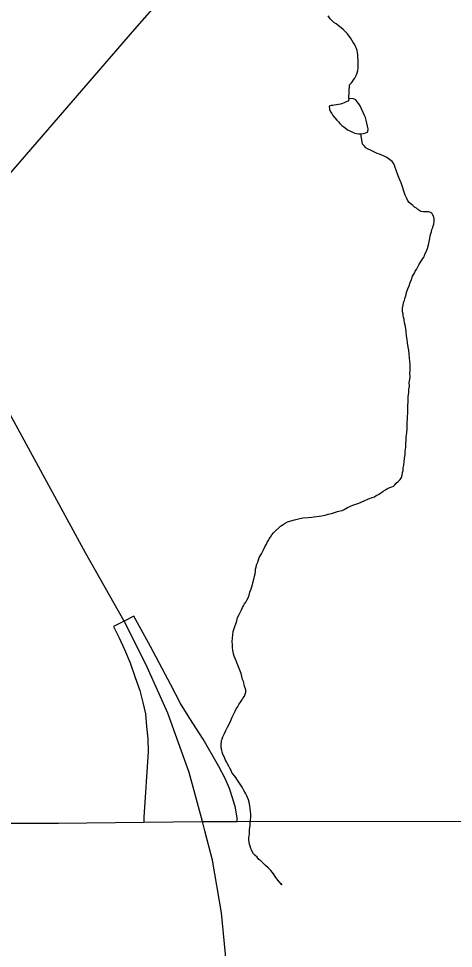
# Model space of a CAD drawing. Extents: x 2010165 to 2382125, y 1060529 to 1407316.
# Drawn here: x 2204593 to 2207531, y 1198595 to 1204883 of the extents above; entities that cross this region are included whole.
import ezdxf

# ---------------------------------------------------------------- set-up
doc = ezdxf.new("R2010")
doc.units = 0
for name, color, linetype in [('GM_X_City_Street', 7, 'Continuous'), ('GM_X_Interchange_Ramps', 7, 'Continuous'), ('GM_X_Interstate_Route', 7, 'Continuous'), ('GM_X_Minor_Lake', 7, 'Continuous'), ('GM_X_Minor_River', 7, 'Continuous')]:
    doc.layers.add(name, color=color, linetype=linetype)

msp = doc.modelspace()

# ---------------------------------------------------------------- linework, layer by layer
at = {"layer": 'GM_X_City_Street'}
for points in [[(2204477.5, 1203768.7), (2204517.1, 1203815.6), (2205378, 1204812.6), (2205560.9, 1205022), (2205621, 1205118.3), (2205657.1, 1205237.2), (2205848.8, 1206107.4), (2205913.8, 1206390.7), (2205926.1, 1206514.8), (2205923.3, 1206613), (2205534.4, 1208354.5), (2205455.5, 1208700.4), (2205414.2, 1208898.4), (2205410.7, 1208963.9), (2205440, 1209055.1), (2205701.7, 1209548.4), (2205904.8, 1209922.1), (2205958.6, 1210019.5), (2206002.3, 1210073.5), (2206063.1, 1210121.7), (2206236.8, 1210203.6), (2206451.2, 1210308.8), (2206573.3, 1210367.5)], [(2204520, 1199440.9), (2204724.3, 1199441.2)], [(2204724.3, 1199441.2), (2204863.3, 1199441.5), (2205439.3, 1199448.7), (2205835.5, 1199453.6), (2206070.1, 1199453.8), (2207659.8, 1199455.3)]]:
    msp.add_lwpolyline(points, dxfattribs=at)
at = {"layer": 'GM_X_Interchange_Ramps'}
for points in [[(2205305.7, 1200807.9), (2205233.5, 1200772.4), (2205271.5, 1200694.6), (2205307.4, 1200616), (2205347.5, 1200526.8), (2205381.6, 1200427.9), (2205411.6, 1200339.6), (2205431.9, 1200257.2), (2205449.7, 1200181.2), (2205456.4, 1200096), (2205465.3, 1200011.5), (2205467.9, 1199924.6), (2205439.2, 1199483.4), (2205439.3, 1199448.7)], [(2206070.1, 1199453.8), (2206070, 1199475.9), (2206057.7, 1199544.4), (2206040.7, 1199606), (2206018.2, 1199675.3), (2205988.6, 1199744.2), (2205946.8, 1199825.4), (2205839.6, 1200010.3), (2205750.8, 1200148.6), (2205686.3, 1200250.2), (2205621.1, 1200378.3), (2205484.8, 1200637.1), (2205372.2, 1200841.8), (2205305.7, 1200807.9)]]:
    msp.add_lwpolyline(points, dxfattribs=at)
at = {"layer": 'GM_X_Interstate_Route'}
for points in [[(2205851.8, 1199390.9), (2205835.5, 1199453.6), (2205745.1, 1199784.7), (2205601.4, 1200184.7), (2205452.4, 1200516.7), (2205305.7, 1200807.9), (2205045.2, 1201269.4), (2203994.2, 1203196.1), (2203302.9, 1204450.1), (2202941, 1205082.1), (2202793.8, 1205388.7), (2202720.6, 1205570.9), (2202550.7, 1206093.1), (2202476.4, 1206502.3), (2202445.4, 1206964.2), (2202444.7, 1207249.6), (2202443.3, 1207801.6), (2202442.1, 1208265.6)], [(2205996.9, 1195060.4), (2206005.6, 1196253.6), (2206012.1, 1197136.9), (2206013.6, 1198077.3), (2205998.5, 1198486.3), (2205964.4, 1198834.6), (2205903.9, 1199190.5), (2205851.8, 1199390.9)]]:
    msp.add_lwpolyline(points, dxfattribs=at)
at = {"layer": 'GM_X_Minor_Lake'}
for points in [[(2206824.3, 1204343.8), (2206824.6, 1204333.8), (2206816.8, 1204325.5), (2206806.9, 1204321.3), (2206793, 1204312.9), (2206781.1, 1204308.5), (2206769.2, 1204304.2), (2206741.3, 1204299.5), (2206725.3, 1204297), (2206715.3, 1204294.8), (2206705.3, 1204294.5), (2206691.4, 1204290.1), (2206694, 1204268.1), (2206700.4, 1204252.2), (2206708.8, 1204240.4), (2206717.1, 1204228.6), (2206729.6, 1204212.8), (2206744, 1204197.1), (2206754.4, 1204185.4), (2206764.7, 1204173.6), (2206777.1, 1204159.9), (2206791.4, 1204150.2), (2206809.9, 1204134.6), (2206820.1, 1204128.9), (2206832.3, 1204123.2), (2206844.4, 1204117.5), (2206854.6, 1204113.7), (2206864.8, 1204108), (2206876.8, 1204106.3), (2206888.9, 1204104.6), (2206909, 1204103.1), (2206921, 1204105.4), (2206938.9, 1204109.9), (2206952.8, 1204116.3), (2206956.2, 1204138.5), (2206951.7, 1204156.4), (2206940.6, 1204196.3), (2206936.1, 1204214.2), (2206931.8, 1204224.1), (2206930.7, 1204227.5)], [(2206930.7, 1204227.5), (2206901.8, 1204293.6), (2206891.4, 1204307.4), (2206881.1, 1204321.2), (2206870.7, 1204333), (2206856.5, 1204340.6), (2206824.3, 1204343.8)]]:
    msp.add_lwpolyline(points, dxfattribs=at)
at = {"layer": 'GM_X_Minor_River'}
for points in [[(2206824.5, 1204343.8), (2206829.8, 1204436.3), (2206841.5, 1204448.6), (2206849.3, 1204458.9), (2206857, 1204469.1), (2206864.7, 1204481.4), (2206874.3, 1204497.7), (2206879.8, 1204515.9), (2206885.4, 1204532.1), (2206886.9, 1204550.2), (2206888.4, 1204570.3), (2206887.9, 1204588.4), (2206887.5, 1204602.4), (2206884.9, 1204622.4), (2206884.5, 1204638.5), (2206882.1, 1204654.5), (2206879.7, 1204668.5), (2206875.4, 1204680.4), (2206871.1, 1204690.3), (2206862.5, 1204710.2), (2206854.2, 1204722), (2206845.7, 1204737.9), (2206835.3, 1204753.6), (2206826.9, 1204765.5), (2206814.5, 1204781.2), (2206804.2, 1204791), (2206795.9, 1204800.8), (2206785.6, 1204810.6), (2206750.8, 1204837.8), (2206738.5, 1204847.5), (2206724.2, 1204857.1), (2206711.8, 1204868.9), (2206699.4, 1204882.6), (2206684.9, 1204902.3)], [(2207031, 1203965.8), (2207014.8, 1203971.4), (2206998.6, 1203979), (2206984.3, 1203986.6), (2206970.1, 1203992.3), (2206955.9, 1203999.9), (2206939.6, 1204009.5), (2206929.2, 1204021.3), (2206916.8, 1204035), (2206905.5, 1204103.4)], [(2207222.4, 1202224.1), (2207223.4, 1202262.2), (2207224.5, 1202296.4), (2207225.6, 1202326.5), (2207228.9, 1202352.7), (2207230.3, 1202376.8), (2207233.8, 1202397), (2207233.1, 1202421.1), (2207236.6, 1202441.3), (2207238, 1202463.4), (2207237.5, 1202483.5), (2207238.9, 1202503.6), (2207238.4, 1202523.6), (2207237.8, 1202543.7), (2207237.2, 1202565.8), (2207234.6, 1202587.8), (2207231.9, 1202615.8), (2207229.2, 1202639.8), (2207224.6, 1202661.8), (2207221.9, 1202689.8), (2207219.3, 1202711.9), (2207214.6, 1202737.8), (2207211.7, 1202769.9), (2207206.9, 1202799.9), (2207200.1, 1202825.8), (2207197.6, 1202847.8), (2207193.1, 1202863.8), (2207190.8, 1202873.8), (2207190.5, 1202885.8), (2207188.1, 1202899.8), (2207187.4, 1202925.8), (2207190.9, 1202944), (2207194.5, 1202962.2), (2207200.1, 1202976.4), (2207203.7, 1202990.5), (2207209.2, 1203008.8), (2207214.7, 1203031), (2207224, 1203055.3), (2207231.5, 1203075.6), (2207238.9, 1203097.9), (2207248.4, 1203118.2), (2207255.8, 1203140.5), (2207267.3, 1203160.9), (2207272.9, 1203175.1), (2207280.7, 1203185.3), (2207297.9, 1203217.9), (2207309.4, 1203236.2), (2207317.1, 1203248.5), (2207324.8, 1203260.7), (2207332.5, 1203271), (2207338, 1203289.2), (2207347.6, 1203305.5), (2207355, 1203327.8), (2207362.4, 1203354.1), (2207367.8, 1203376.3), (2207371.2, 1203396.5), (2207374.8, 1203414.6), (2207378.4, 1203428.8), (2207382.1, 1203440.9), (2207385.6, 1203457.1), (2207391.3, 1203469.3), (2207395, 1203481.4), (2207398.7, 1203493.6), (2207402.2, 1203511.7), (2207401.8, 1203527.8), (2207399.4, 1203541.8), (2207390.9, 1203557.6), (2207384.7, 1203567.5), (2207372.4, 1203575.2), (2207362.4, 1203576.9), (2207352.3, 1203576.7), (2207342.3, 1203576.4), (2207328.3, 1203576), (2207314.2, 1203579.7), (2207304, 1203583.4), (2207291.8, 1203591.1), (2207281.5, 1203600.9), (2207269.3, 1203608.6), (2207257, 1203618.3), (2207244.7, 1203628.1), (2207232.3, 1203639.8), (2207224, 1203651.6), (2207215.5, 1203667.4), (2207204.9, 1203689.2), (2207178.6, 1203772.9), (2207168, 1203792.7), (2207161.6, 1203808.6), (2207157.3, 1203820.5), (2207152.9, 1203832.4), (2207148.6, 1203844.4), (2207144.2, 1203858.3), (2207137.7, 1203876.2), (2207133.3, 1203892.2), (2207124.8, 1203908), (2207116.5, 1203917.8), (2207100.1, 1203931.4), (2207081.8, 1203943), (2207071.6, 1203948.8), (2207059.4, 1203954.5), (2207047.2, 1203960.2), (2207031, 1203965.8)], [(2206038.1, 1200630.9), (2206037.6, 1200648.9), (2206037.1, 1200671), (2206038.5, 1200693.1), (2206039.9, 1200715.2), (2206043.3, 1200737.4), (2206048.7, 1200757.6), (2206067.4, 1200810.3), (2206072.8, 1200832.6), (2206082.3, 1200852.9), (2206091.8, 1200871.2), (2206099.4, 1200885.5), (2206105.1, 1200899.7), (2206112.8, 1200911.9), (2206120.5, 1200924.2), (2206128.1, 1200936.4), (2206135.8, 1200950.7), (2206143.4, 1200964.9), (2206150.9, 1200983.2), (2206156.4, 1201003.4), (2206163.8, 1201025.7), (2206171.3, 1201046), (2206176.7, 1201068.2), (2206182.1, 1201092.4), (2206187.6, 1201112.7), (2206191.1, 1201128.8), (2206192.8, 1201142.9), (2206194.3, 1201159), (2206198, 1201173.2), (2206201.5, 1201189.3), (2206209.1, 1201207.6), (2206218.3, 1201238), (2206233.7, 1201262.5), (2206245, 1201286.8), (2206256.4, 1201311.2), (2206268, 1201327.6), (2206273.6, 1201341.8), (2206281.3, 1201354.1), (2206287.1, 1201364.2), (2206294.8, 1201376.5), (2206304.4, 1201390.8), (2206316, 1201405.2), (2206329.7, 1201419.6), (2206351.2, 1201440.2), (2206362.9, 1201450.6), (2206374.8, 1201456.9), (2206394.5, 1201471.5), (2206410.3, 1201479.9), (2206432.2, 1201486.5), (2206458, 1201493.2), (2206483.9, 1201499.9), (2206513.8, 1201506.7), (2206549.8, 1201509.7), (2206573.9, 1201510.3), (2206639.8, 1201520.1), (2206663.7, 1201524.7), (2206685.6, 1201531.3), (2206707.6, 1201535.9), (2206727.4, 1201542.5), (2206747.3, 1201549), (2206765.2, 1201553.5), (2206779.2, 1201555.9), (2206793.1, 1201562.2), (2206814.7, 1201576.9), (2206852.4, 1201591.9), (2206892.1, 1201607), (2206927.8, 1201622), (2206957.5, 1201634.8), (2206981.4, 1201643.5), (2206997.2, 1201649.9), (2207009.1, 1201658.3), (2207024.9, 1201664.7), (2207034.8, 1201671), (2207044.6, 1201677.3), (2207056.4, 1201687.6), (2207072.2, 1201696.1), (2207086, 1201704.5), (2207101.8, 1201712.9), (2207115.7, 1201717.3), (2207125.7, 1201721.6), (2207135.5, 1201729.9), (2207145.2, 1201740.1), (2207158.9, 1201752.6), (2207170.6, 1201764.9), (2207180.2, 1201779.2), (2207185.8, 1201795.4), (2207187.4, 1201813.5), (2207191, 1201827.7), (2207192.5, 1201843.8), (2207196, 1201864), (2207199.4, 1201886.1), (2207200.8, 1201910.3), (2207204.2, 1201932.4), (2207205.5, 1201958.6), (2207208.8, 1201984.8), (2207212.9, 1202055.1), (2207216.2, 1202081.3), (2207219.4, 1202111.5), (2207218.5, 1202143.6), (2207221.5, 1202183.9), (2207222.4, 1202224.1)], [(2206372.2, 1199025.3), (2206363.9, 1199033.1), (2206372.2, 1199025.3), (2206355.6, 1199042.9), (2206347.3, 1199054.8), (2206330.7, 1199074.4), (2206316, 1199100.1), (2206297.4, 1199121.7), (2206278.8, 1199139.3), (2206262.4, 1199154.9), (2206243.9, 1199172.5), (2206229.5, 1199186.2), (2206217.2, 1199195.9), (2206204.7, 1199211.6), (2206190.3, 1199225.3), (2206180, 1199235.1), (2206171.6, 1199250.9), (2206167.3, 1199260.9), (2206163, 1199270.8), (2206158.6, 1199286.7), (2206154.2, 1199300.7), (2206149.9, 1199310.6), (2206149.4, 1199330.7), (2206149, 1199342.7), (2206150.7, 1199356.8), (2206152.3, 1199368.9), (2206153.9, 1199385), (2206153.6, 1199397), (2206155.2, 1199413.1), (2206156.7, 1199429.2), (2206158.3, 1199445.4), (2206159.8, 1199463.5), (2206161.3, 1199481.6), (2206162.8, 1199501.7), (2206160.3, 1199521.7), (2206157.7, 1199541.7), (2206155.2, 1199559.7), (2206150.6, 1199583.7), (2206146.1, 1199599.6), (2206139.7, 1199615.5), (2206135.3, 1199627.5), (2206129, 1199639.4), (2206122.7, 1199651.2), (2206112.2, 1199667), (2206103.7, 1199684.9), (2206068.2, 1199738.2), (2206059.9, 1199750), (2206051.5, 1199761.8), (2206041.1, 1199775.6), (2206034.8, 1199785.5), (2206028.5, 1199797.3), (2206020.1, 1199813.2), (2206013.7, 1199827.1), (2206005.2, 1199842.9), (2205998.8, 1199856.8), (2205990.5, 1199868.6), (2205986.2, 1199878.6), (2205981.8, 1199892.5), (2205975.5, 1199902.4), (2205969, 1199922.3), (2205966.6, 1199936.3), (2205962.2, 1199950.2), (2205961.8, 1199964.3), (2205961.5, 1199978.3), (2205963.1, 1199990.4), (2205964.9, 1200000.5), (2205968.6, 1200010.6), (2205972.3, 1200024.8), (2205983.6, 1200049.2), (2205993.1, 1200069.5), (2206004.6, 1200089.9), (2206016, 1200112.2), (2206027.4, 1200136.6), (2206036.8, 1200159), (2206046.2, 1200181.3), (2206055.8, 1200199.6), (2206063.4, 1200213.9), (2206071.1, 1200226.1), (2206080.6, 1200244.5), (2206096.1, 1200267), (2206105.8, 1200279.3), (2206111.5, 1200289.4), (2206119.2, 1200299.7), (2206128.5, 1200328.1), (2206128.1, 1200344.1), (2206119.4, 1200368), (2206117.1, 1200377.9), (2206114.8, 1200389.9), (2206112.5, 1200399.9), (2206106.1, 1200413.8), (2206101.6, 1200433.8), (2206097, 1200453.7), (2206088.4, 1200475.6), (2206077.8, 1200499.4), (2206069.2, 1200521.2), (2206062.7, 1200539.1), (2206056.2, 1200555.1), (2206049.8, 1200570.9), (2206045.3, 1200586.9), (2206040.7, 1200610.9), (2206038.1, 1200630.9)]]:
    msp.add_lwpolyline(points, dxfattribs=at)

doc.saveas('drawing.dxf')
